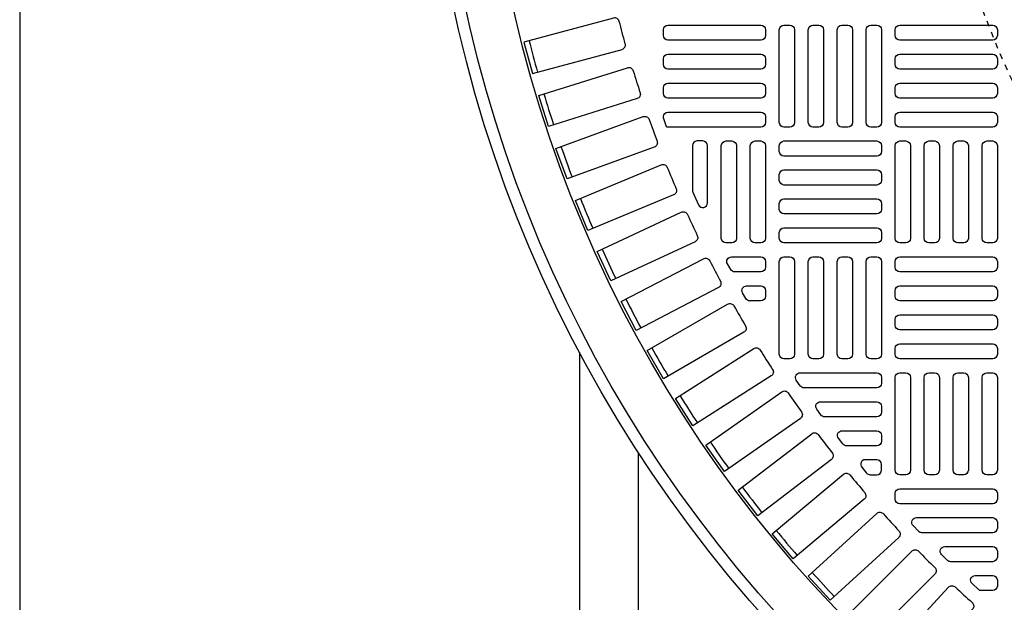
# Model space of a CAD drawing. Extents: x -285 to 5863, y 308 to 3178.
# Tile 464 of 622: x 1842 to 1858, y 1383 to 1393. Entities that reach past the tile are written whole.
import ezdxf

# ---------------------------------------------------------------- set-up
doc = ezdxf.new("R2010")
doc.units = 0
doc.header["$MEASUREMENT"] = 0
doc.linetypes.add('HIDDEN2', pattern=[0.28125, 0.1875, -0.09375])
doc.layers.get('DEFPOINTS').update_dxf_attribs({"linetype": 'CONTINUOUS'})
for name, color, linetype in [('TANK-MANHOLE-COVER-40', 2, 'CONTINUOUS'), ('TANK-MANHOLE-COVER-HATCH-40', 252, 'CONTINUOUS'), ('TANK-UST-RIB', 7, 'CONTINUOUS')]:
    doc.layers.add(name, color=color, linetype=linetype)

msp = doc.modelspace()

# ---------------------------------------------------------------- linework, layer by layer
at = {"layer": 'DEFPOINTS', "color": 8, "linetype": 'HIDDEN2', "ltscale": 0.125}
msp.add_circle((1871.12893, 1398.08307), 14, dxfattribs=at)
msp.add_circle((1871.12893, 1398.08307), 14, dxfattribs=at)
msp.add_circle((1871.12893, 1398.08307), 14, dxfattribs=at)
msp.add_circle((1871.12893, 1398.08307), 14, dxfattribs=at)
at = {"layer": 'TANK-MANHOLE-COVER-40', "color": 4, "linetype": 'Continuous'}
msp.add_circle((1871.1297, 1398.08307), 22.63902, dxfattribs=at)
at = {"layer": 'TANK-MANHOLE-COVER-40', "color": 1, "linetype": 'Continuous'}
msp.add_circle((1871.1297, 1398.08307), 22.44094, dxfattribs=at)
at = {"layer": 'TANK-MANHOLE-COVER-40', "color": 2, "linetype": 'Continuous'}
msp.add_circle((1871.1297, 1398.08307), 21.65354, dxfattribs=at)
at = {"layer": 'TANK-MANHOLE-COVER-HATCH-40', "linetype": 'Continuous'}
for points in [[(1851.79939, 1393.10652, 0.41709369), (1851.70276, 1393.16295), (1850.18068, 1392.75511), (1850.32334, 1392.22271), (1851.84542, 1392.63055, 0.41709369), (1851.90089, 1392.72773, -0.00491171), (1851.79939, 1393.10652)], [(1852.03487, 1392.26808, 0.00491171), (1852.15279, 1391.89408, -0.41709369), (1852.10161, 1391.79457), (1850.59877, 1391.32072), (1850.43303, 1391.8464), (1851.93586, 1392.32024, -0.41709369), (1852.03487, 1392.26808)], [(1852.30669, 1391.44071, 0.00491171), (1852.44081, 1391.07221, -0.41709369), (1852.39402, 1390.97056), (1850.91328, 1390.43161), (1850.72476, 1390.94956), (1852.2055, 1391.4885, -0.41709369), (1852.30669, 1391.44071)], [(1853.03915, 1390.23978, 0.10680341), (1853.04617, 1390.20727), (1853.1446, 1389.99015, 0.80700564), (1853.29506, 1390.02266), (1853.29506, 1390.99645, 0.41421356), (1853.21631, 1391.07519), (1853.21631, 1391.07519), (1853.11789, 1391.07519, 0.41421356), (1853.03915, 1390.99645), (1853.03915, 1390.99645), (1853.03915, 1390.22277)], [(1852.61434, 1390.62599, 0.00491171), (1852.76441, 1390.26368, -0.41709369), (1852.72209, 1390.16009), (1851.26627, 1389.55707), (1851.05534, 1390.06629), (1852.51117, 1390.66931, -0.41709369), (1852.61434, 1390.62599)], [(1852.95723, 1389.82545, 0.00491171), (1853.12296, 1389.47004, -0.41709369), (1853.08521, 1389.3647), (1851.65708, 1388.69875), (1851.42414, 1389.19829), (1852.85227, 1389.86424, -0.41709369), (1852.95723, 1389.82545)], [(1853.33472, 1389.04064, 0.00491171), (1853.5158, 1388.6928, -0.41709369), (1853.48267, 1388.58591), (1852.08495, 1387.8583), (1851.83044, 1388.3472), (1853.22817, 1389.07481, -0.41709369), (1853.33472, 1389.04064)], [(1853.74608, 1388.27304, 0.00491171), (1853.94216, 1387.93343, -0.41709369), (1853.91373, 1387.8252), (1852.54907, 1387.03731), (1852.27348, 1387.51465), (1853.63814, 1388.30253, -0.41709369), (1853.74608, 1388.27304)], [(1854.19054, 1387.52412, 0.00491171), (1854.40124, 1387.19338, -0.41709369), (1854.37756, 1387.08401), (1853.04857, 1386.23735), (1852.75242, 1386.70221), (1854.08141, 1387.54887, -0.41709369), (1854.19054, 1387.52412)], [(1854.66723, 1386.79529, 0.00491171), (1854.89216, 1386.47406, -0.41709369), (1854.87327, 1386.36376), (1853.58248, 1385.45994), (1853.26633, 1385.91144), (1854.55713, 1386.81526, -0.41709369), (1854.66723, 1386.79529)], [(1855.71367, 1385.40344, 0.00491171), (1855.96574, 1385.10304, -0.41709369), (1855.95654, 1384.99152), (1854.74943, 1383.97863), (1854.39514, 1384.40086), (1855.60225, 1385.41374, -0.41709369), (1855.71367, 1385.40344)], [(1856.87744, 1384.1081, 0.00491171), (1857.15473, 1383.8308, -0.41709369), (1857.15528, 1383.7189), (1856.04104, 1382.60467), (1855.6513, 1382.99441), (1856.76554, 1384.10865, -0.41709369), (1856.87744, 1384.1081)]]:
    msp.add_lwpolyline(points, format="xyb", dxfattribs=at)
for points in [[(1852.54702, 1392.96496, -0.41421356), (1852.62576, 1393.0437), (1854.20057, 1393.0437, -0.41421356), (1854.27931, 1392.96496), (1854.27931, 1392.86653, -0.41421356), (1854.20057, 1392.78779), (1852.62576, 1392.78779, -0.41421356), (1852.54702, 1392.86653)], [(1852.54702, 1392.47283, -0.41421356), (1852.62576, 1392.55157), (1854.20057, 1392.55157, -0.41421356), (1854.27931, 1392.47283), (1854.27931, 1392.37441, -0.41421356), (1854.20057, 1392.29567), (1852.62576, 1392.29567, -0.41421356), (1852.54702, 1392.37441)], [(1852.54702, 1391.98071, -0.41421356), (1852.62576, 1392.05945), (1854.20057, 1392.05945, -0.41421356), (1854.27931, 1391.98071), (1854.27931, 1391.88228, -0.41421356), (1854.20057, 1391.80354), (1852.62576, 1391.80354, -0.41421356), (1852.54702, 1391.88228)], [(1852.54702, 1391.46971), (1852.54702, 1391.48858, -0.41421356), (1852.62576, 1391.56732), (1854.20057, 1391.56732, -0.41421356), (1854.27931, 1391.48858), (1854.27931, 1391.39015, -0.41421356), (1854.20057, 1391.31141), (1852.62576, 1391.31141, -0.07385003), (1852.60288, 1391.31481)], [(1853.70844, 1391.07519, -0.41421356), (1853.78718, 1390.99645), (1853.78718, 1389.42165, -0.41421356), (1853.70844, 1389.34291), (1853.61002, 1389.34291, -0.41421356), (1853.53128, 1389.42165), (1853.53128, 1390.99645, -0.41421356), (1853.61002, 1391.07519)], [(1854.20057, 1391.07519, -0.41421356), (1854.27931, 1390.99645), (1854.27931, 1389.42165, -0.41421356), (1854.20057, 1389.34291), (1854.10214, 1389.34291, -0.41421356), (1854.0234, 1389.42165), (1854.0234, 1390.99645, -0.41421356), (1854.10214, 1391.07519)], [(1853.70257, 1389.10669), (1854.20057, 1389.10669), (1854.20057, 1389.10669, -0.41421356), (1854.27931, 1389.02795), (1854.27931, 1388.92952), (1854.27931, 1388.92952, -0.41421356), (1854.20057, 1388.85078), (1853.7594, 1388.85078, -0.26794919), (1853.69121, 1388.89015), (1853.63438, 1388.98858, -0.57735027)], [(1853.96051, 1388.61456), (1854.20057, 1388.61456), (1854.20057, 1388.61456, -0.41421356), (1854.27931, 1388.53582), (1854.27931, 1388.4374), (1854.27931, 1388.4374, -0.41421356), (1854.20057, 1388.35866), (1854.01532, 1388.35866, -0.27209959), (1853.94653, 1388.39909), (1853.89171, 1388.49751, -0.57220395)], [(1854.86906, 1387.13819), (1856.16907, 1387.13819), (1856.16907, 1387.13819, -0.41421356), (1856.24781, 1387.05945), (1856.24781, 1386.96102), (1856.24781, 1386.96102, -0.41421356), (1856.16907, 1386.88228), (1854.93583, 1386.88228, -0.24862232), (1854.87067, 1386.91682), (1854.8039, 1387.01524, -0.60176538)], [(1855.21383, 1386.64606), (1856.16907, 1386.64606), (1856.16907, 1386.64606, -0.41421356), (1856.24781, 1386.56732), (1856.24781, 1386.46889), (1856.24781, 1386.46889, -0.41421356), (1856.16907, 1386.39015), (1855.28507, 1386.39015, -0.24054885), (1855.22129, 1386.42273), (1855.15004, 1386.52115, -0.61218964)], [(1855.5818, 1386.15393), (1856.16907, 1386.15393), (1856.16907, 1386.15393, -0.41421356), (1856.24781, 1386.07519), (1856.24781, 1385.97677), (1856.24781, 1385.97677, -0.41421356), (1856.16907, 1385.89803), (1855.65783, 1385.89803, -0.23232365), (1855.59551, 1385.92863), (1855.51948, 1386.02706, -0.62295027)], [(1855.1749, 1386.08844, 0.00491946), (1855.414, 1385.77683, -0.41709369), (1855.39994, 1385.66582), (1854.14979, 1384.70655), (1853.81426, 1385.14383), (1855.06489, 1386.10348, -0.41710279)], [(1856.16907, 1385.66181), (1856.16907, 1385.66181), (1855.97467, 1385.66181, 0.63408546), (1855.91392, 1385.53297), (1855.9951, 1385.43454, 0.2239262), (1856.05584, 1385.4059), (1856.16907, 1385.4059, 0.41421356), (1856.24781, 1385.48464), (1856.24781, 1385.48464), (1856.24781, 1385.58307, 0.41421356)], [(1856.48403, 1385.09094, -0.41421356), (1856.56277, 1385.16968), (1858.13757, 1385.16968, -0.41421356), (1858.21631, 1385.09094), (1858.21631, 1384.99252, -0.41421356), (1858.13757, 1384.91378), (1856.56277, 1384.91378, -0.41421356), (1856.48403, 1384.99252)], [(1856.54203, 1384.34213), (1855.38025, 1383.27756), (1855.00787, 1383.68393), (1856.16965, 1384.74851, -0.41709369), (1856.28142, 1384.74308, 0.00491171), (1856.54636, 1384.45395, -0.41709369)], [(1856.84347, 1384.67756), (1858.13757, 1384.67756), (1858.13757, 1384.67756, -0.41421356), (1858.21631, 1384.59882), (1858.21631, 1384.50039), (1858.21631, 1384.50039, -0.41421356), (1858.13757, 1384.42165), (1856.9363, 1384.42165, -0.20651443), (1856.87902, 1384.44636), (1856.78619, 1384.54479, -0.6576677)], [(1857.32462, 1384.18543), (1858.13757, 1384.18543), (1858.13757, 1384.18543, -0.41421356), (1858.21631, 1384.10669), (1858.21631, 1384.00826), (1858.21631, 1384.00826, -0.41421356), (1858.13757, 1383.92952), (1857.42417, 1383.92952, -0.19743793), (1857.36881, 1383.95227), (1857.26926, 1384.0507, -0.67023271)], [(1857.84139, 1383.6933), (1858.13757, 1383.6933), (1858.13757, 1383.6933, -0.41421356), (1858.21631, 1383.61456), (1858.21631, 1383.51614), (1858.21631, 1383.51614, -0.41421356), (1858.13757, 1383.4374), (1857.94841, 1383.4374, -0.1880618), (1857.89511, 1383.45818), (1857.78809, 1383.55661, -0.68341411)], [(1857.79514, 1383.12302), (1856.73056, 1381.96124), (1856.32419, 1382.33361), (1857.38877, 1383.49539, -0.41709369), (1857.50058, 1383.49973, 0.00491171), (1857.78971, 1383.23479, -0.41709369)]]:
    msp.add_lwpolyline(points, format="xyb", close=True, dxfattribs=at)
at = {"layer": 'TANK-MANHOLE-COVER-HATCH-40', "linetype": 'Continuous', "flags": 128}
for points in [[(1854.69269, 1393.0437, -0.41421356), (1854.77143, 1392.96496), (1854.77143, 1391.39015, -0.41421356), (1854.69269, 1391.31141), (1854.59427, 1391.31141, -0.41421356), (1854.51553, 1391.39015), (1854.51553, 1392.96496, -0.41421356), (1854.59427, 1393.0437)], [(1855.18482, 1393.0437, -0.41421356), (1855.26356, 1392.96496), (1855.26356, 1391.39015, -0.41421356), (1855.18482, 1391.31141), (1855.08639, 1391.31141, -0.41421356), (1855.00765, 1391.39015), (1855.00765, 1392.96496, -0.41421356), (1855.08639, 1393.0437)], [(1855.67694, 1393.0437, -0.41421356), (1855.75568, 1392.96496), (1855.75568, 1391.39015, -0.41421356), (1855.67694, 1391.31141), (1855.57852, 1391.31141, -0.41421356), (1855.49978, 1391.39015), (1855.49978, 1392.96496, -0.41421356), (1855.57852, 1393.0437)], [(1856.16907, 1393.0437, -0.41421356), (1856.24781, 1392.96496), (1856.24781, 1391.39015, -0.41421356), (1856.16907, 1391.31141), (1856.07065, 1391.31141, -0.41421356), (1855.99191, 1391.39015), (1855.99191, 1392.96496, -0.41421356), (1856.07065, 1393.0437)], [(1856.48403, 1392.96496, -0.41421356), (1856.56277, 1393.0437), (1858.13757, 1393.0437, -0.41421356), (1858.21631, 1392.96496), (1858.21631, 1392.86653, -0.41421356), (1858.13757, 1392.78779), (1856.56277, 1392.78779, -0.41421356), (1856.48403, 1392.86653)], [(1856.48403, 1392.47283, -0.41421356), (1856.56277, 1392.55157), (1858.13757, 1392.55157, -0.41421356), (1858.21631, 1392.47283), (1858.21631, 1392.37441, -0.41421356), (1858.13757, 1392.29567), (1856.56277, 1392.29567, -0.41421356), (1856.48403, 1392.37441)], [(1856.48403, 1391.98071, -0.41421356), (1856.56277, 1392.05945), (1858.13757, 1392.05945, -0.41421356), (1858.21631, 1391.98071), (1858.21631, 1391.88228, -0.41421356), (1858.13757, 1391.80354), (1856.56277, 1391.80354, -0.41421356), (1856.48403, 1391.88228)], [(1856.48403, 1391.48858, -0.41421356), (1856.56277, 1391.56732), (1858.13757, 1391.56732, -0.41421356), (1858.21631, 1391.48858), (1858.21631, 1391.39015, -0.41421356), (1858.13757, 1391.31141), (1856.56277, 1391.31141, -0.41421356), (1856.48403, 1391.39015)], [(1856.24781, 1390.89803, -0.41421356), (1856.16907, 1390.81929), (1854.59427, 1390.81929, -0.41421356), (1854.51553, 1390.89803), (1854.51553, 1390.99645, -0.41421356), (1854.59427, 1391.07519), (1856.16907, 1391.07519, -0.41421356), (1856.24781, 1390.99645)], [(1856.6612, 1391.07519, -0.41421356), (1856.73994, 1390.99645), (1856.73994, 1389.42165, -0.41421356), (1856.6612, 1389.34291), (1856.56277, 1389.34291, -0.41421356), (1856.48403, 1389.42165), (1856.48403, 1390.99645, -0.41421356), (1856.56277, 1391.07519)], [(1857.15332, 1391.07519, -0.41421356), (1857.23206, 1390.99645), (1857.23206, 1389.42165, -0.41421356), (1857.15332, 1389.34291), (1857.0549, 1389.34291, -0.41421356), (1856.97616, 1389.42165), (1856.97616, 1390.99645, -0.41421356), (1857.0549, 1391.07519)], [(1857.64545, 1391.07519, -0.41421356), (1857.72419, 1390.99645), (1857.72419, 1389.42165, -0.41421356), (1857.64545, 1389.34291), (1857.54702, 1389.34291, -0.41421356), (1857.46828, 1389.42165), (1857.46828, 1390.99645, -0.41421356), (1857.54702, 1391.07519)], [(1858.13757, 1391.07519, -0.41421356), (1858.21631, 1390.99645), (1858.21631, 1389.42165, -0.41421356), (1858.13757, 1389.34291), (1858.03915, 1389.34291, -0.41421356), (1857.96041, 1389.42165), (1857.96041, 1390.99645, -0.41421356), (1858.03915, 1391.07519)], [(1856.24781, 1390.4059, -0.41421356), (1856.16907, 1390.32716), (1854.59427, 1390.32716, -0.41421356), (1854.51553, 1390.4059), (1854.51553, 1390.50433, -0.41421356), (1854.59427, 1390.58307), (1856.16907, 1390.58307, -0.41421356), (1856.24781, 1390.50433)], [(1856.24781, 1389.91378, -0.41421356), (1856.16907, 1389.83504), (1854.59427, 1389.83504, -0.41421356), (1854.51553, 1389.91378), (1854.51553, 1390.0122, -0.41421356), (1854.59427, 1390.09094), (1856.16907, 1390.09094, -0.41421356), (1856.24781, 1390.0122)], [(1856.24781, 1389.42165, -0.41421356), (1856.16907, 1389.34291), (1854.59427, 1389.34291, -0.41421356), (1854.51553, 1389.42165), (1854.51553, 1389.52008, -0.41421356), (1854.59427, 1389.59882), (1856.16907, 1389.59882, -0.41421356), (1856.24781, 1389.52008)], [(1854.69269, 1389.10669, -0.41421356), (1854.77143, 1389.02795), (1854.77143, 1387.45315, -0.41421356), (1854.69269, 1387.37441), (1854.59427, 1387.37441, -0.41421356), (1854.51553, 1387.45315), (1854.51553, 1389.02795, -0.41421356), (1854.59427, 1389.10669)], [(1855.18482, 1389.10669, -0.41421356), (1855.26356, 1389.02795), (1855.26356, 1387.45315, -0.41421356), (1855.18482, 1387.37441), (1855.08639, 1387.37441, -0.41421356), (1855.00765, 1387.45315), (1855.00765, 1389.02795, -0.41421356), (1855.08639, 1389.10669)], [(1855.67694, 1389.10669, -0.41421356), (1855.75568, 1389.02795), (1855.75568, 1387.45315, -0.41421356), (1855.67694, 1387.37441), (1855.57852, 1387.37441, -0.41421356), (1855.49978, 1387.45315), (1855.49978, 1389.02795, -0.41421356), (1855.57852, 1389.10669)], [(1856.16907, 1389.10669, -0.41421356), (1856.24781, 1389.02795), (1856.24781, 1387.45315, -0.41421356), (1856.16907, 1387.37441), (1856.07065, 1387.37441, -0.41421356), (1855.99191, 1387.45315), (1855.99191, 1389.02795, -0.41421356), (1856.07065, 1389.10669)], [(1856.48403, 1389.02795, -0.41421356), (1856.56277, 1389.10669), (1858.13757, 1389.10669, -0.41421356), (1858.21631, 1389.02795), (1858.21631, 1388.92952, -0.41421356), (1858.13757, 1388.85078), (1856.56277, 1388.85078, -0.41421356), (1856.48403, 1388.92952)], [(1856.48403, 1388.53582, -0.41421356), (1856.56277, 1388.61456), (1858.13757, 1388.61456, -0.41421356), (1858.21631, 1388.53582), (1858.21631, 1388.4374, -0.41421356), (1858.13757, 1388.35866), (1856.56277, 1388.35866, -0.41421356), (1856.48403, 1388.4374)], [(1856.48403, 1388.0437, -0.41421356), (1856.56277, 1388.12244), (1858.13757, 1388.12244, -0.41421356), (1858.21631, 1388.0437), (1858.21631, 1387.94527, -0.41421356), (1858.13757, 1387.86653), (1856.56277, 1387.86653, -0.41421356), (1856.48403, 1387.94527)], [(1856.48403, 1387.55157, -0.41421356), (1856.56277, 1387.63031), (1858.13757, 1387.63031, -0.41421356), (1858.21631, 1387.55157), (1858.21631, 1387.45315, -0.41421356), (1858.13757, 1387.37441), (1856.56277, 1387.37441, -0.41421356), (1856.48403, 1387.45315)], [(1856.6612, 1387.13819, -0.41421356), (1856.73994, 1387.05945), (1856.73994, 1385.48464, -0.41421356), (1856.6612, 1385.4059), (1856.56277, 1385.4059, -0.41421356), (1856.48403, 1385.48464), (1856.48403, 1387.05945, -0.41421356), (1856.56277, 1387.13819)], [(1857.15332, 1387.13819, -0.41421356), (1857.23206, 1387.05945), (1857.23206, 1385.48464, -0.41421356), (1857.15332, 1385.4059), (1857.0549, 1385.4059, -0.41421356), (1856.97616, 1385.48464), (1856.97616, 1387.05945, -0.41421356), (1857.0549, 1387.13819)], [(1857.64545, 1387.13819, -0.41421356), (1857.72419, 1387.05945), (1857.72419, 1385.48464, -0.41421356), (1857.64545, 1385.4059), (1857.54702, 1385.4059, -0.41421356), (1857.46828, 1385.48464), (1857.46828, 1387.05945, -0.41421356), (1857.54702, 1387.13819)], [(1858.13757, 1387.13819, -0.41421356), (1858.21631, 1387.05945), (1858.21631, 1385.48464, -0.41421356), (1858.13757, 1385.4059), (1858.03915, 1385.4059, -0.41421356), (1857.96041, 1385.48464), (1857.96041, 1387.05945, -0.41421356), (1858.03915, 1387.13819)]]:
    msp.add_lwpolyline(points, format="xyb", close=True, dxfattribs=at)
at = {"layer": 'TANK-MANHOLE-COVER-HATCH-40', "linetype": 'Continuous'}
for start, end in [(194.266426, 195.733574), (196.766426, 198.233574), (199.266426, 200.733574), (201.766426, 203.233574), (204.266426, 205.733574), (206.766426, 208.233574), (209.266426, 210.733574), (211.766426, 213.233574), (214.266426, 215.733574), (216.766426, 218.233574), (219.266426, 220.733574), (221.766426, 223.233574)]:
    msp.add_arc((1871.1297, 1398.08307), 21.52559, start, end, dxfattribs=at)
at = {"layer": 'TANK-UST-RIB'}
for p, q in [((1841.62181, 1459.01839), (1841.62181, 1337.01839)), ((1851.12181, 1387.49016), (1851.12181, 1337.01839)), ((1852.12181, 1385.78569), (1852.12181, 1335.01839))]:
    msp.add_line(p, q, dxfattribs=at)

doc.saveas('drawing.dxf')
